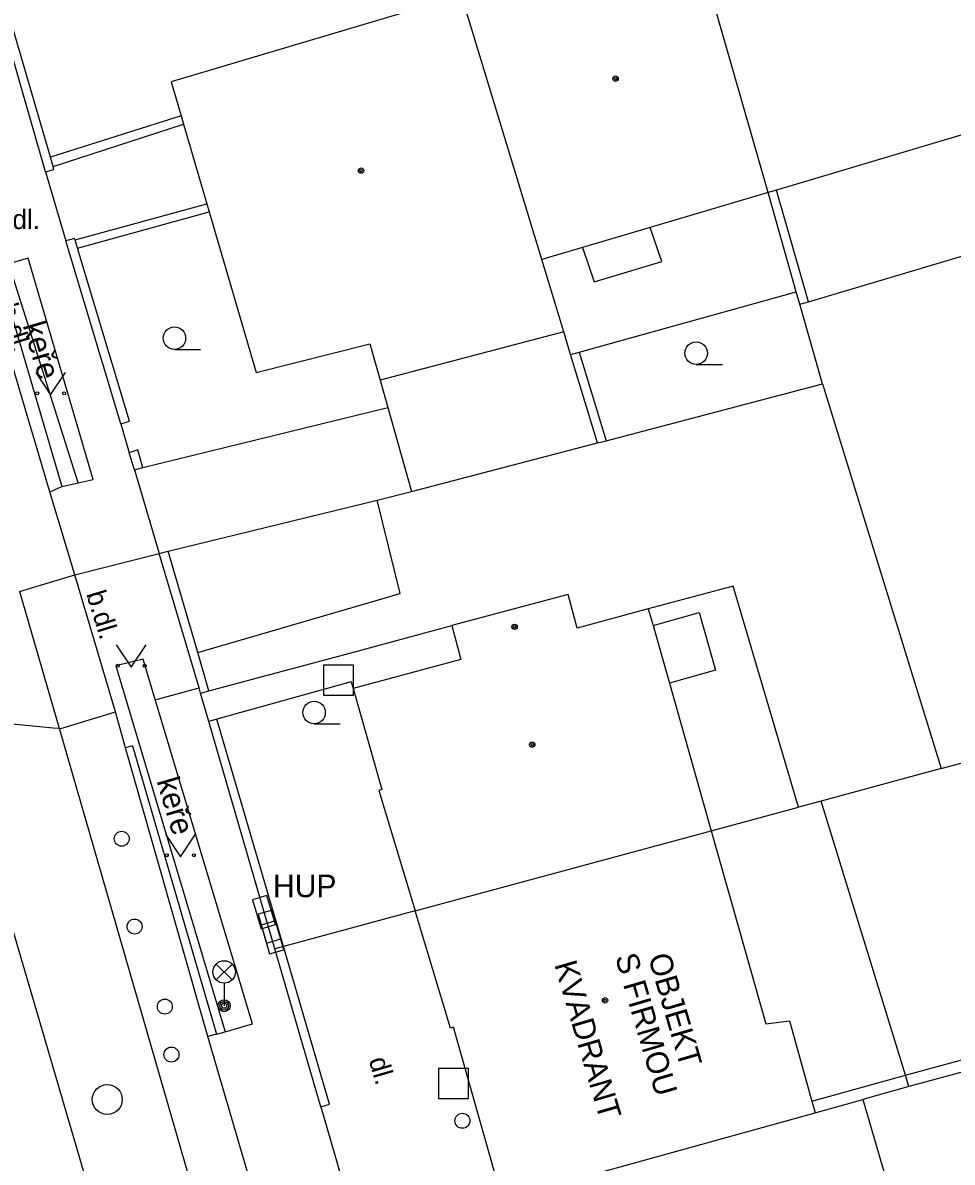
# Model space of a CAD drawing. Extents: x -596229 to -595156, y -1161237 to -1159376.
# Drawn here: x -595553.16 to -595522.15, y -1160652.98 to -1160614.97 of the extents above; entities that cross this region are included whole.
import ezdxf

# ---------------------------------------------------------------- set-up
doc = ezdxf.new("R2010")
doc.units = 0
for name, color, linetype in [('DOP - kresba z DSPS bez souradnic', 7, 'Continuous'), ('DOP - rozhrani ploch obecne', 7, 'Continuous'), ('Level 24', 7, 'Continuous'), ('Level 26', 7, 'Continuous'), ('Level 27', 7, 'Continuous'), ('Level 28', 7, 'Continuous'), ('Level 31', 7, 'Continuous'), ('Level 33', 7, 'Continuous'), ('Level 36', 7, 'Continuous'), ('Level 39', 7, 'Continuous'), ('Specificka linie pasportu komunikaci', 7, 'Continuous'), ('TM - budovy zdene_ betonove - VP', 7, 'Continuous'), ('TM - chodniky - VP', 7, 'Continuous'), ('TM - komunikace - VP', 7, 'Continuous'), ('TM - letecke snimky - pomocna linie', 7, 'Continuous'), ('TM - plot drateny_ kovovy - VP', 7, 'Continuous'), ('TM - plot zdeny_ ohradni zed - VP', 7, 'Continuous'), ('TM - plot zivy - VP', 7, 'Continuous'), ('TM - podezdivka plotu - VP', 7, 'Continuous'), ('TM - popis objektu', 7, 'Continuous'), ('TM - popis povrchu', 7, 'Continuous'), ('TM - popis zelene', 7, 'Continuous'), ('TM - rozhrani ploch obecne - VP', 7, 'Continuous'), ('TM - vjezd na pozemek', 7, 'Continuous'), ('TM - zed operna - VP', 7, 'Continuous')]:
    doc.layers.add(name, color=color, linetype=linetype)

msp = doc.modelspace()

# ---------------------------------------------------------------- linework, layer by layer
at = {"layer": 'DOP - kresba z DSPS bez souradnic'}
for points in [[(-595526.94, -1160624.28), (-595528.01, -1160620.55)], [(-595534.59, -1160625.96), (-595533.69, -1160628.91)], [(-595532.13, -1160635.08), (-595530.59, -1160634.64)], [(-595530.59, -1160634.64), (-595530.04, -1160636.57)], [(-595530.04, -1160636.57), (-595531.58, -1160637)], [(-595523.7, -1160650.08), (-595520.28, -1160649.14)], [(-595526.83, -1160650.95), (-595523.7, -1160650.08)]]:
    msp.add_lwpolyline(points, dxfattribs=at)
at = {"layer": 'DOP - rozhrani ploch obecne'}
for points in [[(-595527.35, -1160623.94), (-595528.29, -1160620.63)], [(-595526.94, -1160624.28), (-595519.4, -1160622.03)], [(-595534.59, -1160625.96), (-595527.35, -1160623.94)], [(-595527.23, -1160624.36), (-595527.35, -1160623.94)], [(-595527.23, -1160624.36), (-595526.94, -1160624.28)], [(-595526.47, -1160627.01), (-595527.23, -1160624.36)], [(-595534.88, -1160626.04), (-595535.11, -1160625.28)], [(-595534.88, -1160626.04), (-595534.59, -1160625.96)], [(-595533.98, -1160628.98), (-595534.88, -1160626.04)], [(-595541.24, -1160626.89), (-595540.98, -1160627.8)], [(-595533.69, -1160628.91), (-595526.47, -1160627.01)], [(-595526.47, -1160627.01), (-595522.51, -1160639.85)], [(-595540.98, -1160627.8), (-595540.19, -1160630.61)], [(-595533.98, -1160628.98), (-595533.69, -1160628.91)], [(-595540.19, -1160630.61), (-595533.98, -1160628.98)], [(-595529.46, -1160633.76), (-595532.29, -1160634.52)], [(-595527.27, -1160641.14), (-595529.46, -1160633.76)], [(-595522.51, -1160639.85), (-595514.68, -1160637.74)], [(-595522.51, -1160639.85), (-595526.52, -1160640.94)], [(-595526.52, -1160640.94), (-595527.27, -1160641.14)], [(-595523.7, -1160650.08), (-595526.52, -1160640.94)], [(-595530.19, -1160641.93), (-595527.27, -1160641.14)], [(-595523.59, -1160650.46), (-595523.7, -1160650.08)]]:
    msp.add_lwpolyline(points, dxfattribs=at)
at = {"layer": 'Level 24'}
for points in [[(-595545.493, -1160644.233), (-595545.205, -1160645.191), (-595544.727, -1160645.047), (-595545.015, -1160644.089)], [(-595545.31, -1160644.71), (-595545.03, -1160645.67), (-595544.55, -1160645.53), (-595544.83, -1160644.57)], [(-595545.209, -1160645.069), (-595544.931, -1160646.03), (-595544.451, -1160645.891), (-595544.729, -1160644.93)]]:
    msp.add_lwpolyline(points, close=True, dxfattribs=at)
at = {"layer": 'Level 26'}
for points in [[(-595543.12, -1160637.4), (-595542.12, -1160637.4), (-595542.12, -1160636.4), (-595543.12, -1160636.4)], [(-595539.29, -1160650.86), (-595538.29, -1160650.86), (-595538.29, -1160649.86), (-595539.29, -1160649.86)]]:
    msp.add_lwpolyline(points, close=True, dxfattribs=at)
at = {"layer": 'Level 27'}
msp.add_circle((-595550.34, -1160650.89), 0.5, dxfattribs=at)
at = {"layer": 'Level 28'}
for centre in [(-595549.86, -1160642.19), (-595549.43, -1160645.12), (-595548.42, -1160647.79), (-595548.2, -1160649.39)]:
    msp.add_circle(centre, 0.25, dxfattribs=at)
at = {"layer": 'Level 31'}
msp.add_circle((-595538.49, -1160651.6), 0.25, dxfattribs=at)
at = {"layer": 'Level 33'}
for p, q in [((-595546.705, -1160646.9), (-595546.175, -1160646.37)), ((-595546.705, -1160646.37), (-595546.175, -1160646.9)), ((-595546.44, -1160647.01), (-595546.44, -1160647.76))]:
    msp.add_line(p, q, dxfattribs=at)
for centre, radius in [((-595546.44, -1160646.635), 0.375), ((-595546.44, -1160647.76), 0.2), ((-595546.44, -1160647.76), 0.145), ((-595546.44, -1160647.76), 0.0876)]:
    msp.add_circle(centre, radius, dxfattribs=at)
at = {"layer": 'Level 36'}
for p, q in [((-595548.1, -1160625.865), (-595547.225, -1160625.865)), ((-595530.69, -1160626.365), (-595529.815, -1160626.365)), ((-595543.44, -1160638.355), (-595542.565, -1160638.355))]:
    msp.add_line(p, q, dxfattribs=at)
for points in [[(-595552.73, -1160626.63), (-595552.23, -1160627.38), (-595551.73, -1160626.63)], [(-595550.04, -1160635.72), (-595549.54, -1160636.47), (-595549.04, -1160635.72)], [(-595548.4, -1160642.04), (-595547.9, -1160642.79), (-595547.4, -1160642.04)]]:
    msp.add_lwpolyline(points, dxfattribs=at)
for centre, radius in [((-595548.1, -1160625.49), 0.375), ((-595530.69, -1160625.99), 0.375), ((-595552.68, -1160627.33), 0.05), ((-595551.781, -1160627.33), 0.05), ((-595549.99, -1160636.42), 0.05), ((-595549.091, -1160636.42), 0.05), ((-595543.44, -1160637.98), 0.375), ((-595548.35, -1160642.74), 0.05), ((-595547.451, -1160642.74), 0.05)]:
    msp.add_circle(centre, radius, dxfattribs=at)
at = {"layer": 'Level 39'}
for centre, radius in [((-595533.38, -1160616.83), 0.09), ((-595533.38, -1160616.83), 0.0398), ((-595541.87, -1160619.9), 0.09), ((-595541.87, -1160619.9), 0.0398), ((-595536.75, -1160635.12), 0.09), ((-595536.75, -1160635.12), 0.0398), ((-595536.16, -1160639.05), 0.09), ((-595536.16, -1160639.05), 0.0398), ((-595533.73, -1160647.58), 0.09), ((-595533.73, -1160647.58), 0.0398)]:
    msp.add_circle(centre, radius, dxfattribs=at)
at = {"layer": 'Specificka linie pasportu komunikaci'}
for points in [[(-595551.42, -1160633.39), (-595548.61, -1160632.67)], [(-595553.27, -1160633.94), (-595551.42, -1160633.39)], [(-595548.74, -1160637.55), (-595548.67, -1160637.53), (-595547.28, -1160637.15)], [(-595551.95, -1160638.5), (-595551.89, -1160638.51), (-595550.07, -1160637.96)], [(-595555.57, -1160638.16), (-595552.15, -1160638.49), (-595551.95, -1160638.5)]]:
    msp.add_lwpolyline(points, dxfattribs=at)
at = {"layer": 'TM - budovy zdene_ betonove - VP'}
for points in [[(-595528.29, -1160620.63), (-595530.83, -1160611.76)], [(-595538.52, -1160614.05), (-595548.21, -1160616.94)], [(-595535.84, -1160622.87), (-595538.52, -1160614.05)], [(-595548.21, -1160616.94), (-595547.88, -1160618.07)], [(-595547.88, -1160618.07), (-595547.8, -1160618.35)], [(-595547.8, -1160618.35), (-595547.02, -1160621.01)], [(-595520.51, -1160618.32), (-595528.01, -1160620.55)], [(-595528.01, -1160620.55), (-595528.29, -1160620.63)], [(-595528.29, -1160620.63), (-595532.22, -1160621.8)], [(-595547.02, -1160621.01), (-595546.94, -1160621.28)], [(-595546.94, -1160621.28), (-595545.37, -1160626.64)], [(-595532.22, -1160621.8), (-595534.48, -1160622.47)], [(-595534.48, -1160622.47), (-595535.84, -1160622.87)], [(-595535.11, -1160625.28), (-595535.84, -1160622.87)], [(-595535.11, -1160625.28), (-595541.24, -1160626.89)], [(-595545.37, -1160626.64), (-595541.58, -1160625.68)], [(-595541.58, -1160625.68), (-595541.24, -1160626.89)], [(-595534.96, -1160634.04), (-595538.84, -1160635.08)], [(-595534.66, -1160635.16), (-595534.96, -1160634.04)], [(-595532.29, -1160634.52), (-595534.66, -1160635.16)], [(-595532.29, -1160634.52), (-595532.13, -1160635.08)], [(-595538.84, -1160635.08), (-595538.54, -1160636.21)], [(-595532.13, -1160635.08), (-595531.58, -1160637)], [(-595538.54, -1160636.21), (-595542.14, -1160637.18)], [(-595542.14, -1160637.18), (-595541.18, -1160640.55)], [(-595531.58, -1160637), (-595530.19, -1160641.93)], [(-595541.18, -1160640.55), (-595541.28, -1160640.58)], [(-595541.28, -1160640.58), (-595540.07, -1160644.6)], [(-595540.07, -1160644.6), (-595530.19, -1160641.93)], [(-595530.19, -1160641.93), (-595528.37, -1160648.36)], [(-595538.89, -1160648.51), (-595540.07, -1160644.6)], [(-595528.37, -1160648.36), (-595527.58, -1160648.27)], [(-595527.58, -1160648.27), (-595526.83, -1160650.95)], [(-595538.79, -1160648.48), (-595538.89, -1160648.51)], [(-595537.24, -1160653.94), (-595538.79, -1160648.48)], [(-595520.17, -1160649.53), (-595523.59, -1160650.46)], [(-595523.59, -1160650.46), (-595525.13, -1160650.89)], [(-595526.83, -1160650.95), (-595526.72, -1160651.33)], [(-595526.72, -1160651.33), (-595525.13, -1160650.89)], [(-595525.13, -1160650.89), (-595522.26, -1160660.72)], [(-595537.16, -1160654.23), (-595526.72, -1160651.33)]]:
    msp.add_lwpolyline(points, dxfattribs=at)
at = {"layer": 'TM - chodniky - VP'}
for points in [[(-595550.81, -1160630.21), (-595552.98, -1160622.82), (-595553.63, -1160623.01)], [(-595554.02, -1160623.12), (-595551.86, -1160630.44)], [(-595551.86, -1160630.44), (-595551.31, -1160630.32)], [(-595551.31, -1160630.32), (-595550.81, -1160630.21)], [(-595546.95, -1160637.25), (-595542.12, -1160635.97)], [(-595547.23, -1160637.33), (-595546.95, -1160637.25)], [(-595542.2, -1160636.95), (-595546.68, -1160638.2)], [(-595546.68, -1160638.2), (-595546.95, -1160638.28)], [(-595549.5, -1160639.09), (-595546.7, -1160648.71)], [(-595546.7, -1160648.71), (-595546.41, -1160648.63)], [(-595546.41, -1160648.63), (-595545.5, -1160648.36)]]:
    msp.add_lwpolyline(points, dxfattribs=at)
at = {"layer": 'TM - komunikace - VP'}
for points in [[(-595552.26, -1160630.62), (-595554.45, -1160623.26)], [(-595551.42, -1160633.39), (-595552.26, -1160630.62)], [(-595550.07, -1160637.96), (-595551.42, -1160633.39)], [(-595549.73, -1160639.16), (-595550.07, -1160637.96)], [(-595546.99, -1160648.79), (-595549.73, -1160639.16)], [(-595540.91, -1160669.54), (-595546.99, -1160648.79)]]:
    msp.add_lwpolyline(points, dxfattribs=at)
at = {"layer": 'TM - letecke snimky - pomocna linie'}
for points in [[(-595549.15, -1160629.8), (-595540.98, -1160627.8)], [(-595547.32, -1160635.98), (-595540.57, -1160634.01), (-595541.33, -1160630.89)], [(-595542.12, -1160635.97), (-595538.84, -1160635.08)], [(-595542.2, -1160636.95), (-595542.14, -1160637.18)]]:
    msp.add_lwpolyline(points, dxfattribs=at)
at = {"layer": 'TM - plot drateny_ kovovy - VP'}
for points in [[(-595552.24, -1160619.45), (-595553.91, -1160613.68), (-595539.87, -1160609.51)], [(-595552.15, -1160619.76), (-595552.24, -1160619.45)], [(-595552.4, -1160619.94), (-595552.12, -1160619.86), (-595552.15, -1160619.76)], [(-595551.41, -1160622.21), (-595551.43, -1160622.16), (-595551.72, -1160622.24)], [(-595551.33, -1160622.49), (-595551.41, -1160622.21)], [(-595549.89, -1160628.35), (-595549.6, -1160628.26), (-595551.33, -1160622.49)], [(-595549.15, -1160629.8), (-595549.32, -1160629.22), (-595549.61, -1160629.31)], [(-595549.43, -1160629.88), (-595549.15, -1160629.8)], [(-595541.33, -1160630.89), (-595540.19, -1160630.61)], [(-595548.31, -1160632.6), (-595541.33, -1160630.89)], [(-595548.61, -1160632.67), (-595548.31, -1160632.6)], [(-595543.22, -1160651.13), (-595542.93, -1160651.05), (-595544.46, -1160645.78)]]:
    msp.add_lwpolyline(points, dxfattribs=at)
at = {"layer": 'TM - plot zdeny_ ohradni zed - VP'}
for points in [[(-595547.32, -1160635.98), (-595548.31, -1160632.6)], [(-595546.95, -1160637.25), (-595547.32, -1160635.98)], [(-595544.46, -1160645.78), (-595546.68, -1160638.2)], [(-595540.07, -1160644.6), (-595544.46, -1160645.78)]]:
    msp.add_lwpolyline(points, dxfattribs=at)
at = {"layer": 'TM - plot zivy - VP'}
msp.add_lwpolyline([(-595551.31, -1160630.32), (-595553.63, -1160623.01)], dxfattribs=at)
at = {"layer": 'TM - podezdivka plotu - VP'}
for points in [[(-595552.4, -1160619.94), (-595553.73, -1160615.33)], [(-595549.89, -1160628.35), (-595551.72, -1160622.24)], [(-595549.43, -1160629.88), (-595549.61, -1160629.31)], [(-595547.28, -1160637.15), (-595548.61, -1160632.67)], [(-595547.23, -1160637.33), (-595547.28, -1160637.15)], [(-595546.95, -1160638.28), (-595547.23, -1160637.33)], [(-595544.75, -1160645.86), (-595546.95, -1160638.28)], [(-595543.22, -1160651.13), (-595544.75, -1160645.86)]]:
    msp.add_lwpolyline(points, dxfattribs=at)
at = {"layer": 'TM - rozhrani ploch obecne - VP'}
for points in [[(-595534.48, -1160622.47), (-595534.09, -1160623.61), (-595531.83, -1160622.93), (-595532.22, -1160621.8)], [(-595552.26, -1160630.62), (-595551.86, -1160630.44)], [(-595553.27, -1160633.94), (-595551.95, -1160638.5)], [(-595549.14, -1160636.2), (-595550.05, -1160636.42)], [(-595550.05, -1160636.42), (-595546.41, -1160648.63)], [(-595548.74, -1160637.55), (-595549.14, -1160636.2)], [(-595545.5, -1160648.36), (-595548.74, -1160637.55)], [(-595536.83, -1160701.96), (-595546.63, -1160668.65), (-595555.57, -1160638.16)], [(-595551.95, -1160638.5), (-595541.32, -1160675.27), (-595533.73, -1160701.03)], [(-595549.5, -1160639.09), (-595549.73, -1160639.16)], [(-595544.46, -1160645.78), (-595544.75, -1160645.86)], [(-595546.7, -1160648.71), (-595546.99, -1160648.79)]]:
    msp.add_lwpolyline(points, dxfattribs=at)
at = {"layer": 'TM - vjezd na pozemek'}
for points in [[(-595552.4, -1160619.94), (-595551.72, -1160622.24)], [(-595549.89, -1160628.35), (-595549.61, -1160629.31)], [(-595549.43, -1160629.88), (-595548.61, -1160632.67)], [(-595543.22, -1160651.13), (-595542.55, -1160653.44)]]:
    msp.add_lwpolyline(points, dxfattribs=at)
at = {"layer": 'TM - zed operna - VP'}
for points in [[(-595547.88, -1160618.07), (-595552.24, -1160619.45)], [(-595552.15, -1160619.76), (-595547.8, -1160618.35)], [(-595551.41, -1160622.21), (-595547.02, -1160621.01)], [(-595551.33, -1160622.49), (-595546.94, -1160621.28)]]:
    msp.add_lwpolyline(points, dxfattribs=at)

# ---------------------------------------------------------------- texts
at = {"layer": 'TM - popis objektu'}
msp.add_text('HUP', height=0.75, dxfattribs=at).set_placement((-595544.81, -1160644.14))
for s, rotation, p in [('S FIRMOU', 286.33, (-595533.4, -1160646.13)), ('OBJEKT', 286.33, (-595532.3, -1160646.13)), ('KVADRANT', 286.3257, (-595535.43, -1160646.38))]:
    msp.add_text(s, height=0.75, rotation=rotation, dxfattribs=at).set_placement(p)
at = {"layer": 'TM - popis povrchu'}
msp.add_text('b.dl.', height=0.65, dxfattribs=at).set_placement((-595554.23, -1160621.85))
for s, rotation, p in [('b.dl.', 287.13, (-595553.97, -1160624.44)), ('b.dl.', 287.13, (-595551.05, -1160634.02)), ('dl.', 286.2778, (-595541.62, -1160649.57))]:
    msp.add_text(s, height=0.65, rotation=rotation, dxfattribs=at).set_placement(p)
at = {"layer": 'TM - popis zelene'}
for p in [(-595553.17, -1160625.06), (-595548.7, -1160640.26)]:
    msp.add_text('keře', height=0.75, rotation=286.5835, dxfattribs=at).set_placement(p)

doc.saveas('drawing.dxf')
